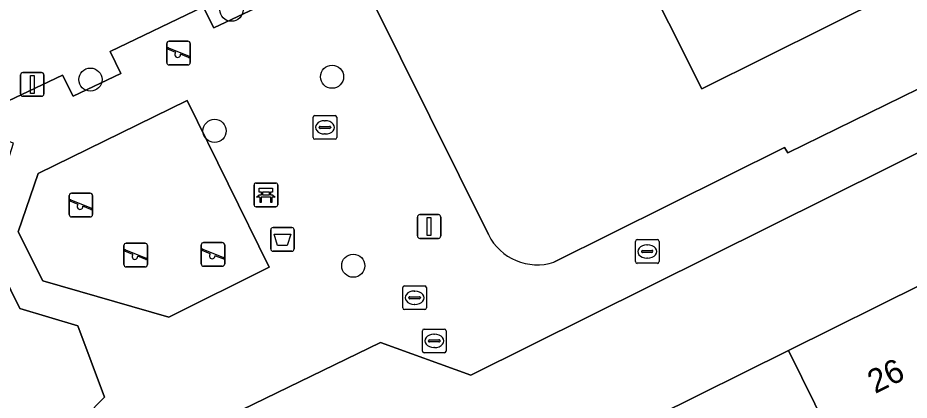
# Model space of a CAD drawing. Extents: x 157793 to 159380, y 380877 to 382313.
# Drawn here: x 158832.3 to 158869.93, y 381823.53 to 381839.66 of the extents above; entities that cross this region are included whole.
import ezdxf

# ---------------------------------------------------------------- set-up
doc = ezdxf.new("R2010")
doc.units = 0
for name, color, linetype in [('IMGEO_Afvalbak', 7, 'Continuous'), ('IMGEO_Bank', 7, 'Continuous'), ('IMGEO_Boom', 7, 'Continuous'), ('IMGEO_Erf', 7, 'Continuous'), ('IMGEO_Groenvoorziening', 7, 'Continuous'), ('IMGEO_Kolk', 7, 'Continuous'), ('IMGEO_Lichtmast', 7, 'Continuous'), ('IMGEO_Pand', 7, 'Continuous'), ('IMGEO_Pand_nummerreeks', 7, 'Continuous'), ('IMGEO_Rioolput', 7, 'Continuous'), ('IMGEO_Speelvoorziening', 7, 'Continuous'), ('IMGEO_Terreindeel_zand', 7, 'Continuous'), ('IMGEO_Voetpad_open', 7, 'Continuous')]:
    doc.layers.add(name, color=color, linetype=linetype)

msp = doc.modelspace()

# ---------------------------------------------------------------- linework, layer by layer
at = {"layer": 'IMGEO_Afvalbak'}
for p, q in [((158843.078, 381830.811), (158843.868, 381830.811)), ((158843.868, 381830.811), (158843.078, 381830.811)), ((158842.978, 381829.911), (158842.978, 381830.711)), ((158842.978, 381830.711), (158842.978, 381829.911)), ((158843.968, 381830.711), (158843.968, 381829.911)), ((158843.968, 381829.911), (158843.968, 381830.711)), ((158843.868, 381829.811), (158843.078, 381829.811)), ((158843.078, 381829.811), (158843.868, 381829.811))]:
    msp.add_line(p, q, dxfattribs=at)
msp.add_lwpolyline([(158843.121, 381830.525), (158843.825, 381830.525), (158843.676, 381830.055), (158843.27, 381830.055), (158843.121, 381830.525)], dxfattribs=at)
for centre, start, end in [((158843.078, 381830.711), 90, 180), ((158843.078, 381830.711), 90, 180), ((158843.868, 381830.711), 0, 90), ((158843.868, 381830.711), 360, 90), ((158843.078, 381829.911), 180, 270), ((158843.078, 381829.911), 180, 270), ((158843.868, 381829.911), 270, 0), ((158843.868, 381829.911), 270, 0)]:
    msp.add_arc(centre, 0.1, start, end, dxfattribs=at)
at = {"layer": 'IMGEO_Bank'}
for p, q in [((158842.274, 381831.765), (158842.274, 381832.606)), ((158842.274, 381832.606), (158842.274, 381831.765)), ((158842.349, 381832.69), (158843.19, 381832.69)), ((158843.19, 381832.69), (158842.349, 381832.69)), ((158843.274, 381832.615), (158843.274, 381831.774)), ((158843.274, 381831.774), (158843.274, 381832.615)), ((158842.583, 381832.196), (158842.583, 381832.302)), ((158842.627, 381832.302), (158842.627, 381832.196)), ((158842.915, 381832.308), (158842.633, 381832.308)), ((158842.921, 381832.196), (158842.921, 381832.302)), ((158842.965, 381832.302), (158842.965, 381832.196)), ((158842.971, 381832.088), (158842.578, 381832.088)), ((158842.633, 381832.19), (158842.915, 381832.19)), ((158843.199, 381831.69), (158842.358, 381831.69)), ((158842.358, 381831.69), (158843.199, 381831.69))]:
    msp.add_line(p, q, dxfattribs=at)
for points in [[(158842.577, 381832.308), (158842.491, 381832.308), (158842.491, 381832.469), (158843.054, 381832.469), (158843.054, 381832.308), (158842.971, 381832.308)], [(158842.521, 381832.088), (158842.379, 381832.088), (158842.491, 381832.19), (158842.577, 381832.19)], [(158842.571, 381832.081), (158842.571, 381831.874), (158842.528, 381831.874), (158842.528, 381832.081)], [(158842.971, 381832.19), (158843.054, 381832.19), (158843.166, 381832.088), (158843.027, 381832.088)], [(158843.021, 381832.081), (158843.021, 381831.874), (158842.977, 381831.874), (158842.977, 381832.081)]]:
    msp.add_lwpolyline(points, dxfattribs=at)
for centre, radius, start, end in [((158842.352, 381832.612), 0.0779, 92.4484, 184.2845), ((158842.352, 381832.612), 0.0779, 92.4484, 184.2845), ((158843.196, 381832.612), 0.0779, 2.4484, 94.2845), ((158843.196, 381832.612), 0.0779, 2.4484, 94.2845), ((158842.576, 381832.301), 0.00671, 2.8957, 87.1043), ((158842.633, 381832.301), 0.00671, 92.8957, 177.1043), ((158842.915, 381832.301), 0.00671, 2.8957, 87.1043), ((158842.972, 381832.301), 0.00671, 92.8957, 177.1043), ((158842.521, 381832.081), 0.00671, 2.8957, 87.1043), ((158842.578, 381832.081), 0.00671, 92.8957, 177.1043), ((158842.576, 381832.197), 0.00671, 272.8957, 357.1043), ((158842.633, 381832.197), 0.00671, 182.8957, 267.1043), ((158842.915, 381832.197), 0.00671, 272.8957, 357.1043), ((158842.972, 381832.197), 0.00671, 182.8957, 267.1043), ((158842.97, 381832.081), 0.00671, 2.8957, 87.1043), ((158843.027, 381832.081), 0.00671, 92.8957, 177.1043), ((158842.352, 381831.768), 0.0779, 182.4484, 274.2845), ((158842.352, 381831.768), 0.0779, 182.4484, 274.2845), ((158843.196, 381831.768), 0.0779, 272.4484, 4.2845), ((158843.196, 381831.768), 0.0779, 272.4484, 4.2845)]:
    msp.add_arc(centre, radius, start, end, dxfattribs=at)
at = {"layer": 'IMGEO_Boom'}
for centre in [(158841.322, 381840.003), (158835.367, 381837.053), (158845.567, 381837.176), (158840.608, 381834.891), (158846.463, 381829.2)]:
    msp.add_circle(centre, 0.489, dxfattribs=at)
at = {"layer": 'IMGEO_Erf'}
for points in [[(158843.438, 381866.505), (158844.76, 381863.858), (158846.046, 381861.285), (158841.166, 381858.846), (158841.141, 381858.834), (158847.037, 381847.013), (158848.214, 381844.515), (158846.477, 381841.968), (158847.212, 381840.489), (158852.168, 381830.512)], [(158860.075, 381864.234), (158857.911, 381863.153), (158860.668, 381857.633), (158863.523, 381851.919), (158866.374, 381846.211), (158869.151, 381840.652), (158861.176, 381836.668), (158858.399, 381842.228), (158855.547, 381847.936), (158852.693, 381853.65), (158849.775, 381859.491), (158852.062, 381860.634), (158849.315, 381866.133)], [(158854.932, 381829.35), (158864.663, 381834.195), (158864.815, 381833.958), (158874.466, 381838.689), (158884.163, 381843.879), (158882.523, 381847.057), (158879.691, 381845.642), (158878.237, 381848.554), (158881.068, 381849.969), (158878.17, 381855.741), (158875.352, 381854.333), (158873.954, 381857.131), (158876.772, 381858.539), (158875.353, 381861.425), (158872.481, 381859.99), (158871.065, 381862.826), (158870.978, 381863.001), (158873.85, 381864.435)], [(158881.71, 381839.628), (158851.42, 381824.581), (158847.614, 381825.961), (158840.803, 381822.66), (158838.291, 381821.449), (158832.909, 381815.808), (158832.992, 381815.641), (158835.12, 381811.377), (158836.124, 381811.878), (158835.305, 381813.528), (158841.137, 381816.425), (158846.806, 381819.241), (158852.53, 381822.084), (158853.555, 381820.021), (158859.169, 381822.81), (158864.839, 381825.626), (158870.507, 381828.442)]]:
    msp.add_lwpolyline(points, dxfattribs=at)
msp.add_arc((158854.225, 381831.536), 2.298, 206.4714, 287.9244, dxfattribs=at)
at = {"layer": 'IMGEO_Groenvoorziening'}
for points in [[(158844.72, 381842.305), (158845.714, 381844.635), (158845.039, 381846.003), (158839.446, 381857.337), (158838.95, 381857.096), (158838.46, 381856.877), (158837.477, 381854.111), (158837.449, 381853.027), (158837.675, 381852.553), (158840.03, 381847.751), (158824.871, 381840.132), (158824.933, 381840.008), (158825.908, 381838.041), (158831.608, 381836.02), (158834.19, 381837.247), (158834.638, 381836.362), (158836.651, 381837.316), (158836.198, 381838.235), (158840.127, 381840.123), (158840.577, 381839.237), (158842.577, 381840.189), (158842.128, 381841.112)], [(158821.574, 381838.011), (158823.127, 381834.306), (158830.986, 381818.598), (158835.964, 381823.655), (158834.842, 381826.667), (158832.39, 381827.391), (158830.864, 381830.463), (158832.114, 381834.373), (158823.232, 381837.516), (158823.196, 381837.425)]]:
    msp.add_lwpolyline(points, close=True, dxfattribs=at)
at = {"layer": 'IMGEO_Kolk'}
for p, q in [((158844.767, 381834.613), (158844.767, 381835.465)), ((158844.842, 381835.539), (158845.694, 381835.539)), ((158845.255, 381835.319), (158845.28, 381835.319)), ((158845.768, 381835.465), (158845.768, 381834.613)), ((158845.026, 381835.033), (158845.026, 381835.045)), ((158845.464, 381834.996), (158845.066, 381834.996)), ((158845.069, 381835.082), (158845.467, 381835.082)), ((158845.51, 381835.045), (158845.51, 381835.033)), ((158845.694, 381834.539), (158844.842, 381834.539)), ((158845.278, 381834.759), (158845.253, 381834.759)), ((158858.374, 381829.375), (158858.374, 381830.227)), ((158858.449, 381830.301), (158859.301, 381830.301)), ((158858.862, 381830.081), (158858.887, 381830.081)), ((158859.375, 381830.227), (158859.375, 381829.375)), ((158858.633, 381829.795), (158858.633, 381829.807)), ((158859.071, 381829.758), (158858.673, 381829.758)), ((158858.676, 381829.844), (158859.074, 381829.844)), ((158859.117, 381829.807), (158859.117, 381829.795)), ((158859.301, 381829.301), (158858.449, 381829.301)), ((158858.885, 381829.521), (158858.86, 381829.521))]:
    msp.add_line(p, q, dxfattribs=at)
for points in [[(158844.767, 381834.613), (158844.767, 381835.465)], [(158844.842, 381835.539), (158845.694, 381835.539)], [(158845.768, 381835.465), (158845.768, 381834.613)], [(158845.694, 381834.539), (158844.842, 381834.539)], [(158858.374, 381829.375), (158858.374, 381830.227)], [(158858.449, 381830.301), (158859.301, 381830.301)], [(158859.375, 381830.227), (158859.375, 381829.375)], [(158859.301, 381829.301), (158858.449, 381829.301)]]:
    msp.add_lwpolyline(points, dxfattribs=at)
for centre, radius, start, end in [((158844.844, 381835.463), 0.0765, 91.552, 178.448), ((158844.844, 381835.463), 0.0765, 91.552, 178.448), ((158845.692, 381835.463), 0.0765, 1.552, 88.448), ((158845.692, 381835.463), 0.0765, 1.552, 88.448), ((158845.066, 381835.042), 0.0403, 85.8775, 175.7526), ((158845.063, 381835.032), 0.0366, 178.938, 274.7102), ((158845.467, 381835.039), 0.043, 264.8664, 352.4533), ((158845.471, 381835.044), 0.0386, 1.7309, 96.639), ((158844.844, 381834.615), 0.0765, 181.552, 268.448), ((158844.844, 381834.615), 0.0765, 181.552, 268.448), ((158845.692, 381834.615), 0.0765, 271.552, 358.448), ((158845.692, 381834.615), 0.0765, 271.552, 358.448), ((158858.451, 381830.225), 0.0765, 91.552, 178.448), ((158858.451, 381830.225), 0.0765, 91.552, 178.448), ((158859.299, 381830.225), 0.0765, 1.552, 88.448), ((158859.299, 381830.225), 0.0765, 1.552, 88.448), ((158858.673, 381829.804), 0.0403, 85.8775, 175.7526), ((158858.67, 381829.794), 0.0366, 178.938, 274.7102), ((158859.074, 381829.801), 0.043, 264.8664, 352.4533), ((158859.078, 381829.806), 0.0386, 1.7309, 96.639), ((158858.451, 381829.377), 0.0765, 181.552, 268.448), ((158858.451, 381829.377), 0.0765, 181.552, 268.448), ((158859.299, 381829.377), 0.0765, 271.552, 358.448), ((158859.299, 381829.377), 0.0765, 271.552, 358.448)]:
    msp.add_arc(centre, radius, start, end, dxfattribs=at)
for centre, major_axis, ratio, start_param, end_param in [((158845.254, 381835.039), (-0.387, 0.002), 0.722429, 4.712389, 7.853982), ((158845.279, 381835.039), (-0.39, 0.002), 0.717154, 1.570796, 4.712389), ((158858.861, 381829.801), (-0.387, 0.002), 0.722429, 4.712389, 7.853982), ((158858.886, 381829.801), (-0.39, 0.002), 0.717154, 1.570796, 4.712389)]:
    msp.add_ellipse(centre, major_axis=major_axis, ratio=ratio, start_param=start_param, end_param=end_param, dxfattribs=at)
at = {"layer": 'IMGEO_Lichtmast'}
for p, q in [((158832.416, 381836.45), (158832.416, 381837.25)), ((158832.416, 381837.25), (158832.416, 381836.45)), ((158832.516, 381837.35), (158833.306, 381837.35)), ((158833.306, 381837.35), (158832.516, 381837.35)), ((158833.406, 381837.25), (158833.406, 381836.45)), ((158833.406, 381836.45), (158833.406, 381837.25)), ((158833.306, 381836.35), (158832.516, 381836.35)), ((158832.516, 381836.35), (158833.306, 381836.35)), ((158849.17, 381830.455), (158849.17, 381831.255)), ((158849.17, 381831.255), (158849.17, 381830.455)), ((158849.27, 381831.355), (158850.06, 381831.355)), ((158850.06, 381831.355), (158849.27, 381831.355)), ((158850.16, 381831.255), (158850.16, 381830.455)), ((158850.16, 381830.455), (158850.16, 381831.255)), ((158850.06, 381830.355), (158849.27, 381830.355)), ((158849.27, 381830.355), (158850.06, 381830.355))]:
    msp.add_line(p, q, dxfattribs=at)
for points in [[(158832.836, 381837.225), (158832.986, 381837.225), (158832.986, 381836.475), (158832.836, 381836.475), (158832.836, 381837.225)], [(158849.59, 381831.23), (158849.74, 381831.23), (158849.74, 381830.48), (158849.59, 381830.48), (158849.59, 381831.23)]]:
    msp.add_lwpolyline(points, dxfattribs=at)
for centre, start, end in [((158832.516, 381837.25), 90, 180), ((158832.516, 381837.25), 90, 180), ((158833.306, 381837.25), 0, 90), ((158833.306, 381837.25), 360, 90), ((158832.516, 381836.45), 180, 270), ((158832.516, 381836.45), 180, 270), ((158833.306, 381836.45), 270, 0), ((158833.306, 381836.45), 270, 0), ((158849.27, 381831.255), 90, 180), ((158849.27, 381831.255), 90, 180), ((158850.06, 381831.255), 0, 90), ((158850.06, 381831.255), 360, 90), ((158849.27, 381830.455), 180, 270), ((158849.27, 381830.455), 180, 270), ((158850.06, 381830.455), 270, 0), ((158850.06, 381830.455), 270, 0)]:
    msp.add_arc(centre, 0.1, start, end, dxfattribs=at)
at = {"layer": 'IMGEO_Pand'}
for points in [[(158858.399, 381842.228), (158861.176, 381836.668), (158869.151, 381840.652), (158866.374, 381846.211)], [(158864.839, 381825.626), (158868.734, 381817.728), (158874.402, 381820.544), (158870.507, 381828.442)], [(158864.839, 381825.626), (158859.169, 381822.81), (158863.064, 381814.912), (158868.734, 381817.728)]]:
    msp.add_lwpolyline(points, close=True, dxfattribs=at)
at = {"layer": 'IMGEO_Rioolput'}
for p, q in [((158848.553, 381827.423), (158848.553, 381828.275)), ((158848.628, 381828.349), (158849.48, 381828.349)), ((158849.041, 381828.129), (158849.066, 381828.129)), ((158849.554, 381828.275), (158849.554, 381827.423)), ((158848.812, 381827.843), (158848.812, 381827.855)), ((158849.25, 381827.806), (158848.852, 381827.806)), ((158848.855, 381827.892), (158849.253, 381827.892)), ((158849.296, 381827.855), (158849.296, 381827.843)), ((158849.48, 381827.349), (158848.628, 381827.349)), ((158849.064, 381827.569), (158849.039, 381827.569)), ((158849.383, 381825.6), (158849.383, 381826.452)), ((158849.458, 381826.526), (158850.31, 381826.526)), ((158849.871, 381826.306), (158849.896, 381826.306)), ((158850.384, 381826.452), (158850.384, 381825.6)), ((158849.642, 381826.02), (158849.642, 381826.032)), ((158850.08, 381825.983), (158849.682, 381825.983)), ((158849.685, 381826.069), (158850.083, 381826.069)), ((158850.126, 381826.032), (158850.126, 381826.02)), ((158850.31, 381825.526), (158849.458, 381825.526)), ((158849.894, 381825.746), (158849.869, 381825.746))]:
    msp.add_line(p, q, dxfattribs=at)
for points in [[(158848.553, 381827.423), (158848.553, 381828.275)], [(158848.628, 381828.349), (158849.48, 381828.349)], [(158849.554, 381828.275), (158849.554, 381827.423)], [(158849.48, 381827.349), (158848.628, 381827.349)], [(158849.383, 381825.6), (158849.383, 381826.452)], [(158849.458, 381826.526), (158850.31, 381826.526)], [(158850.384, 381826.452), (158850.384, 381825.6)], [(158850.31, 381825.526), (158849.458, 381825.526)]]:
    msp.add_lwpolyline(points, dxfattribs=at)
for centre, radius, start, end in [((158848.63, 381828.273), 0.0765, 91.552, 178.448), ((158848.63, 381828.273), 0.0765, 91.552, 178.448), ((158849.478, 381828.273), 0.0765, 1.552, 88.448), ((158849.478, 381828.273), 0.0765, 1.552, 88.448), ((158848.852, 381827.852), 0.0403, 85.8775, 175.7526), ((158848.849, 381827.842), 0.0366, 178.938, 274.7102), ((158849.253, 381827.849), 0.043, 264.8664, 352.4533), ((158849.257, 381827.854), 0.0386, 1.7309, 96.639), ((158848.63, 381827.425), 0.0765, 181.552, 268.448), ((158848.63, 381827.425), 0.0765, 181.552, 268.448), ((158849.478, 381827.425), 0.0765, 271.552, 358.448), ((158849.478, 381827.425), 0.0765, 271.552, 358.448), ((158849.46, 381826.45), 0.0765, 91.552, 178.448), ((158849.46, 381826.45), 0.0765, 91.552, 178.448), ((158850.308, 381826.45), 0.0765, 1.552, 88.448), ((158850.308, 381826.45), 0.0765, 1.552, 88.448), ((158849.682, 381826.029), 0.0403, 85.8775, 175.7526), ((158849.679, 381826.019), 0.0366, 178.938, 274.7102), ((158850.083, 381826.026), 0.043, 264.8664, 352.4533), ((158850.087, 381826.031), 0.0386, 1.7309, 96.639), ((158849.46, 381825.602), 0.0765, 181.552, 268.448), ((158849.46, 381825.602), 0.0765, 181.552, 268.448), ((158850.308, 381825.602), 0.0765, 271.552, 358.448), ((158850.308, 381825.602), 0.0765, 271.552, 358.448)]:
    msp.add_arc(centre, radius, start, end, dxfattribs=at)
for centre, major_axis, ratio, start_param, end_param in [((158849.04, 381827.849), (-0.387, 0.002), 0.722429, 4.712389, 7.853982), ((158849.065, 381827.849), (-0.39, 0.002), 0.717154, 1.570796, 4.712389), ((158849.87, 381826.026), (-0.387, 0.002), 0.722429, 4.712389, 7.853982), ((158849.895, 381826.026), (-0.39, 0.002), 0.717154, 1.570796, 4.712389)]:
    msp.add_ellipse(centre, major_axis=major_axis, ratio=ratio, start_param=start_param, end_param=end_param, dxfattribs=at)
at = {"layer": 'IMGEO_Speelvoorziening'}
for p, q in [((158838.689, 381838.673), (158839.479, 381838.673)), ((158839.479, 381838.673), (158838.689, 381838.673)), ((158838.589, 381837.773), (158838.589, 381838.573)), ((158838.589, 381838.573), (158838.589, 381837.773)), ((158838.972, 381838.201), (158838.633, 381838.338)), ((158838.658, 381838.398), (158839.534, 381838.045)), ((158839.579, 381838.573), (158839.579, 381837.773)), ((158839.579, 381837.773), (158839.579, 381838.573)), ((158839.51, 381837.985), (158839.17, 381838.122)), ((158839.479, 381837.673), (158838.689, 381837.673)), ((158838.689, 381837.673), (158839.479, 381837.673)), ((158834.569, 381832.258), (158835.359, 381832.258)), ((158835.359, 381832.258), (158834.569, 381832.258)), ((158834.469, 381831.358), (158834.469, 381832.158)), ((158834.469, 381832.158), (158834.469, 381831.358)), ((158834.852, 381831.786), (158834.513, 381831.923)), ((158834.538, 381831.983), (158835.414, 381831.63)), ((158835.459, 381832.158), (158835.459, 381831.358)), ((158835.459, 381831.358), (158835.459, 381832.158)), ((158835.39, 381831.57), (158835.05, 381831.707)), ((158835.359, 381831.258), (158834.569, 381831.258)), ((158834.569, 381831.258), (158835.359, 381831.258)), ((158836.781, 381829.25), (158836.781, 381830.05)), ((158836.781, 381830.05), (158836.781, 381829.25)), ((158836.881, 381830.15), (158837.671, 381830.15)), ((158837.671, 381830.15), (158836.881, 381830.15)), ((158837.771, 381830.05), (158837.771, 381829.25)), ((158837.771, 381829.25), (158837.771, 381830.05)), ((158840.045, 381829.275), (158840.045, 381830.075)), ((158840.045, 381830.075), (158840.045, 381829.275)), ((158840.145, 381830.175), (158840.935, 381830.175)), ((158840.935, 381830.175), (158840.145, 381830.175)), ((158841.035, 381830.075), (158841.035, 381829.275)), ((158841.035, 381829.275), (158841.035, 381830.075)), ((158837.164, 381829.678), (158836.825, 381829.815)), ((158836.85, 381829.875), (158837.726, 381829.522)), ((158837.702, 381829.462), (158837.362, 381829.599)), ((158840.428, 381829.703), (158840.089, 381829.84)), ((158840.114, 381829.9), (158840.99, 381829.547)), ((158840.966, 381829.487), (158840.626, 381829.624)), ((158837.671, 381829.15), (158836.881, 381829.15)), ((158836.881, 381829.15), (158837.671, 381829.15)), ((158840.935, 381829.175), (158840.145, 381829.175)), ((158840.145, 381829.175), (158840.935, 381829.175))]:
    msp.add_line(p, q, dxfattribs=at)
for centre, radius, start, end in [((158838.689, 381838.573), 0.1, 90, 180), ((158838.689, 381838.573), 0.1, 90, 180), ((158839.479, 381838.573), 0.1, 0, 90), ((158839.479, 381838.573), 0.1, 360, 90), ((158838.646, 381838.368), 0.0327, 68.078, 248.078), ((158839.051, 381838.111), 0.12, 130.9928, 5.1632), ((158839.522, 381838.015), 0.0327, 248.078, 68.078), ((158838.689, 381837.773), 0.1, 180, 270), ((158838.689, 381837.773), 0.1, 180, 270), ((158839.479, 381837.773), 0.1, 270, 0), ((158839.479, 381837.773), 0.1, 270, 0), ((158834.569, 381832.158), 0.1, 90, 180), ((158834.569, 381832.158), 0.1, 90, 180), ((158835.359, 381832.158), 0.1, 0, 90), ((158835.359, 381832.158), 0.1, 360, 90), ((158834.526, 381831.953), 0.0327, 68.078, 248.078), ((158834.931, 381831.696), 0.12, 130.9928, 5.1632), ((158835.402, 381831.6), 0.0327, 248.078, 68.078), ((158834.569, 381831.358), 0.1, 180, 270), ((158834.569, 381831.358), 0.1, 180, 270), ((158835.359, 381831.358), 0.1, 270, 0), ((158835.359, 381831.358), 0.1, 270, 0), ((158836.881, 381830.05), 0.1, 90, 180), ((158836.881, 381830.05), 0.1, 90, 180), ((158837.671, 381830.05), 0.1, 0, 90), ((158837.671, 381830.05), 0.1, 360, 90), ((158840.145, 381830.075), 0.1, 90, 180), ((158840.145, 381830.075), 0.1, 90, 180), ((158840.935, 381830.075), 0.1, 0, 90), ((158840.935, 381830.075), 0.1, 360, 90), ((158836.838, 381829.845), 0.0327, 68.078, 248.078), ((158837.243, 381829.588), 0.12, 130.9928, 5.1632), ((158840.102, 381829.87), 0.0327, 68.078, 248.078), ((158840.507, 381829.613), 0.12, 130.9928, 5.1632), ((158836.881, 381829.25), 0.1, 180, 270), ((158836.881, 381829.25), 0.1, 180, 270), ((158837.671, 381829.25), 0.1, 270, 0), ((158837.671, 381829.25), 0.1, 270, 0), ((158837.714, 381829.492), 0.0327, 248.078, 68.078), ((158840.145, 381829.275), 0.1, 180, 270), ((158840.145, 381829.275), 0.1, 180, 270), ((158840.935, 381829.275), 0.1, 270, 0), ((158840.935, 381829.275), 0.1, 270, 0), ((158840.978, 381829.517), 0.0327, 248.078, 68.078)]:
    msp.add_arc(centre, radius, start, end, dxfattribs=at)
at = {"layer": 'IMGEO_Terreindeel_zand'}
msp.add_lwpolyline([(158842.91, 381829.135), (158839.453, 381836.167), (158833.156, 381833.089), (158832.32, 381830.627), (158833.36, 381828.562), (158838.674, 381827.034)], close=True, dxfattribs=at)
at = {"layer": 'IMGEO_Voetpad_open'}
for points in [[(158852.168, 381830.512), (158847.212, 381840.489), (158846.477, 381841.968), (158848.214, 381844.515), (158847.037, 381847.013), (158841.141, 381858.834), (158840.534, 381858.531), (158839.446, 381857.337), (158845.039, 381846.003), (158845.714, 381844.635), (158844.72, 381842.305), (158842.128, 381841.112), (158842.577, 381840.189), (158840.577, 381839.237), (158840.127, 381840.123), (158836.198, 381838.235), (158836.651, 381837.316), (158834.638, 381836.362), (158834.19, 381837.247), (158831.608, 381836.02)], [(158840.803, 381822.66), (158847.614, 381825.961), (158851.42, 381824.581), (158881.71, 381839.628)], [(158874.466, 381838.689), (158864.815, 381833.958), (158864.663, 381834.195), (158854.932, 381829.35)], [(158830.864, 381830.463), (158832.39, 381827.391), (158834.842, 381826.667), (158835.964, 381823.655), (158830.986, 381818.598)]]:
    msp.add_lwpolyline(points, dxfattribs=at)
msp.add_lwpolyline([(158842.91, 381829.135), (158838.674, 381827.034), (158833.36, 381828.562), (158832.32, 381830.627), (158833.156, 381833.089), (158839.453, 381836.167)], close=True, dxfattribs=at)
msp.add_arc((158854.225, 381831.536), 2.298, 206.4714, 287.9244, dxfattribs=at)

# ---------------------------------------------------------------- texts
at = {"layer": 'IMGEO_Pand_nummerreeks'}
msp.add_text('26', height=1, rotation=26.4158, dxfattribs=at).set_placement((158868.492, 381823.78))

doc.saveas('drawing.dxf')
